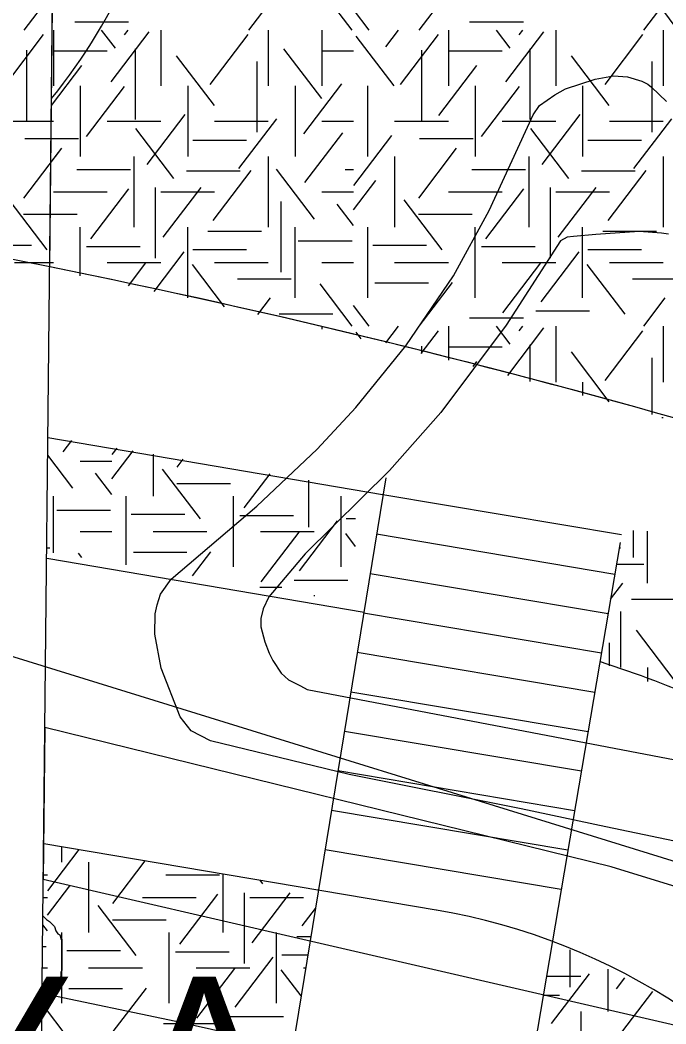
# Model space of a CAD drawing. Extents: x 419677 to 421689, y 4450851 to 4452923.
# Drawn here: x 420168.26 to 420184.42, y 4451828.15 to 4451853.27 of the extents above; entities that cross this region are included whole.
import ezdxf

# ---------------------------------------------------------------- set-up
doc = ezdxf.new("R2010")
doc.units = 0
for name, color, linetype in [('AA_HH', 7, 'Continuous'), ('Level 1', 7, 'Continuous'), ('Level 15', 7, 'Continuous'), ('Level 3', 7, 'Continuous'), ('Level 41', 7, 'Continuous'), ('Level 62', 7, 'Continuous')]:
    doc.layers.add(name, color=color, linetype=linetype)

# ---------------------------------------------------------------- blocks, each defined once
blk = doc.blocks.new('YA')
at = {"layer": 'Level 41'}
blk.add_text('Y.A.', height=4, dxfattribs=at).set_placement((-5.166, -2))

msp = doc.modelspace()

# ---------------------------------------------------------------- linework, layer by layer
at = {"layer": 'AA_HH'}
msp.add_lwpolyline([(420173.096, 4452234.536), (420705.284, 4452228.915), (420698.004, 4451534.891), (420165.768, 4451540.511)], close=True, dxfattribs=at)
for points in [[(420182.916, 4451833.084), (420180.797, 4451833.53), (420176.492, 4451834.395), (420173.026, 4451835.237), (420172.539, 4451835.484), (420172.268, 4451835.833), (420171.791, 4451837.056), (420171.63, 4451837.908), (420171.642, 4451838.41), (420171.694, 4451838.638), (420171.776, 4451838.907), (420172.045, 4451839.28), (420174.186, 4451841.106), (420175.695, 4451842.533), (420176.664, 4451843.58), (420177.915, 4451845.117), (420179.106, 4451846.872), (420180.001, 4451848.509), (420181.097, 4451850.898), (420181.257, 4451851.135), (420181.644, 4451851.404), (420181.903, 4451851.552), (420182.645, 4451851.797), (420183.108, 4451851.875), (420183.454, 4451851.855), (420183.819, 4451851.741), (420183.966, 4451851.668), (420184.057, 4451851.594), (420184.436, 4451851.239)], [(420184.486, 4451847.913), (420184.305, 4451847.944), (420183.748, 4451847.978), (420182.667, 4451847.908), (420182.107, 4451847.858), (420181.947, 4451847.836), (420181.783, 4451847.745), (420180.423, 4451845.636), (420178.792, 4451843.453), (420177.502, 4451842.003), (420175.392, 4451839.912), (420174.483, 4451838.835), (420174.344, 4451838.54), (420174.282, 4451838.294), (420174.287, 4451838.092), (420174.384, 4451837.717), (420174.493, 4451837.431), (420174.584, 4451837.248), (420174.796, 4451836.929), (420174.981, 4451836.766), (420175.274, 4451836.612), (420175.444, 4451836.52), (420185.956, 4451834.508)], [(420206.78, 4451825.722), (420206.574, 4451825.537), (420205.134, 4451823.826), (420204.401, 4451822.891), (420204.068, 4451822.502), (420203.887, 4451822.489), (420203.37, 4451822.587), (420203.075, 4451822.737), (420202.73, 4451823.169), (420202.243, 4451824.167), (420201.233, 4451826.783), (420200.698, 4451827.522), (420199.961, 4451828.208), (420199.026, 4451828.961), (420198.441, 4451829.402), (420197.478, 4451829.936), (420191.063, 4451831.38), (420182.916, 4451833.084)], [(420168.813, 4451828.923), (420172.158, 4451828.222), (420187.931, 4451824.685)]]:
    msp.add_lwpolyline(points, dxfattribs=at)
msp.add_ellipse((420157.655, 4451860.503), major_axis=(14.648, -0.219), ratio=0.998661, start_param=5.618509, end_param=5.886491, dxfattribs=at)
at = {"layer": 'Level 1'}
msp.add_line((420168.962, 4451847.103), (420161.238, 4451848.656), dxfattribs=at)
msp.add_line((420168.962, 4451847.103), (420161.238, 4451848.656), dxfattribs=at)
msp.add_line((420168.962, 4451847.103), (420161.238, 4451848.656), dxfattribs=at)
for points in [[(420169.005, 4451847.094), (420169.168, 4451862.551)], [(420168.883, 4451835.57), (420168.843, 4451831.774)], [(420168.843, 4451831.774), (420175.338, 4451830.275), (420191.16, 4451826.622), (420197.52, 4451823.158), (420201.981, 4451819.057), (420207.555, 4451825.12), (420200.655, 4451826.656), (420183.053, 4451832.084), (420168.883, 4451835.57)]]:
    msp.add_lwpolyline(points, dxfattribs=at)
for centre, radius, start, end in [((420223.054, 4451881.894), 48, 186.7147, 236.3847), ((420223.054, 4451881.894), 48, 186.7147, 236.3847), ((420223.054, 4451881.894), 48, 186.7147, 236.3847), ((420223.054, 4451881.894), 48, 186.7147, 236.3847), ((420132.199, 4451879.089), 40.5, 314.789, 344.9279), ((420132.199, 4451879.089), 40.5, 314.789, 344.9279), ((420132.199, 4451879.089), 40.5, 314.789, 344.9279), ((420128.168, 4451644.162), 207, 73.85959, 78.63401), ((420128.168, 4451644.162), 207, 73.85959, 78.63401), ((420128.168, 4451644.162), 207, 73.85959, 78.63401), ((420128.168, 4451644.162), 207, 73.85959, 78.62196)]:
    msp.add_arc(centre, radius, start, end, dxfattribs=at)
at = {"layer": 'Level 15'}
msp.add_lwpolyline([(420240.251, 4451968.677), (420239.949, 4451966.602), (420239.949, 4451966.602), (420231.732, 4451917.739), (420240.801, 4451915.152), (420236.082, 4451892.337), (420229.855, 4451894.289), (420220.346, 4451839.788), (420214.729, 4451827.789), (420207.555, 4451825.12), (420146.986, 4451843.868), (420162.882, 4451888.718), (420178.991, 4451939.954), (420183.444, 4451958.583), (420204.023, 4451977.132), (420216.413, 4451977.263), (420240.251, 4451968.677)], dxfattribs=at)
at = {"layer": 'Level 3'}
for points in [[(420168.834, 4451830.857), (420168.842, 4451830.845), (420168.92, 4451830.767), (420168.998, 4451830.715), (420169.049, 4451830.663), (420169.075, 4451830.637), (420169.127, 4451830.585), (420169.153, 4451830.481), (420169.205, 4451830.403), (420169.257, 4451830.377), (420169.283, 4451830.299), (420169.283, 4451830.273), (420169.309, 4451830.273), (420169.309, 4451830.247), (420169.309, 4451830.221), (420169.309, 4451830.169), (420169.309, 4451830.066), (420169.309, 4451830.014), (420169.309, 4451829.936), (420169.309, 4451829.858), (420169.309, 4451829.78), (420169.309, 4451829.702), (420169.309, 4451829.624), (420169.309, 4451829.572), (420169.309, 4451829.494), (420169.283, 4451829.442), (420169.283, 4451829.338), (420169.257, 4451829.312), (420169.257, 4451829.235), (420169.231, 4451829.209), (420169.231, 4451829.183), (420169.179, 4451829.131), (420169.127, 4451829.053), (420169.101, 4451829.053), (420169.101, 4451829.027), (420169.075, 4451829.001), (420169.049, 4451828.975), (420169.049, 4451828.949), (420169.024, 4451828.949), (420168.998, 4451828.949)], [(420168.998, 4451828.949), (420168.946, 4451828.897), (420168.811, 4451828.717)]]:
    msp.add_lwpolyline(points, dxfattribs=at)
at = {"layer": 'Level 41'}
for p, q in [((420168.368, 4451853.021), (420169.197, 4451854.112)), ((420176.571, 4451853.021), (420175.769, 4451854.077)), ((420178.247, 4451853.021), (420179.076, 4451854.112)), ((420173.988, 4451853.021), (420174.525, 4451853.727)), ((420176.994, 4451853.021), (420176.6, 4451853.539)), ((420183.867, 4451853.021), (420184.24, 4451853.511)), ((420169.63, 4451853.227), (420170.973, 4451853.227)), ((420179.509, 4451853.227), (420180.852, 4451853.227)), ((420167.902, 4451851.658), (420168.851, 4451852.908)), ((420169.097, 4451853.021), (420169.097, 4451851.623)), ((420169.097, 4451853.021), (420169.097, 4451851.623)), ((420169.097, 4451853.021), (420169.097, 4451851.623)), ((420170.646, 4451852.569), (420170.302, 4451853.021)), ((420170.539, 4451851.727), (420171.489, 4451852.977)), ((420170.872, 4451852.901), (420170.963, 4451853.021)), ((420171.783, 4451853.021), (420171.783, 4451851.623)), ((420173.016, 4451851.658), (420173.965, 4451852.908)), ((420174.469, 4451853.021), (420174.469, 4451851.623)), ((420175.812, 4451853.021), (420175.812, 4451851.623)), ((420175.812, 4451853.021), (420175.812, 4451851.623)), ((420177.621, 4451851.623), (420176.672, 4451852.873)), ((420177.41, 4451852.604), (420177.727, 4451853.021)), ((420177.781, 4451851.658), (420178.73, 4451852.908)), ((420178.976, 4451853.021), (420178.976, 4451851.623)), ((420180.525, 4451852.569), (420180.181, 4451853.021)), ((420180.418, 4451851.727), (420181.368, 4451852.977)), ((420180.751, 4451852.901), (420180.842, 4451853.021)), ((420181.662, 4451853.021), (420181.662, 4451851.623)), ((420182.895, 4451851.658), (420183.844, 4451852.908)), ((420184.348, 4451853.021), (420184.348, 4451851.623)), ((420168.422, 4451852.519), (420168.422, 4451850.752)), ((420169.097, 4451852.507), (420170.44, 4451852.507)), ((420171.139, 4451852.554), (420171.139, 4451850.787)), ((420173.123, 4451851.132), (420172.174, 4451852.381)), ((420175.813, 4451851.307), (420174.864, 4451852.556)), ((420175.812, 4451852.507), (420176.6, 4451852.507)), ((420178.301, 4451852.519), (420178.301, 4451850.752)), ((420178.976, 4451852.507), (420180.319, 4451852.507)), ((420181.018, 4451852.554), (420181.018, 4451850.787)), ((420183.002, 4451851.132), (420182.053, 4451852.381)), ((420169.048, 4451851.131), (420169.811, 4451852.136)), ((420174.187, 4451852.233), (420174.187, 4451850.466)), ((420178.741, 4451850.886), (420179.69, 4451852.136)), ((420184.066, 4451852.233), (420184.066, 4451850.466)), ((420169.769, 4451851.623), (420169.769, 4451849.856)), ((420172.455, 4451851.623), (420172.455, 4451849.856)), ((420175.141, 4451851.623), (420175.141, 4451849.856)), ((420175.141, 4451851.623), (420175.141, 4451849.856)), ((420175.361, 4451850.43), (420176.31, 4451851.68)), ((420176.962, 4451849.856), (420176.962, 4451851.623)), ((420179.648, 4451851.623), (420179.648, 4451849.856)), ((420182.334, 4451851.623), (420182.334, 4451849.856)), ((420169.928, 4451850.361), (420170.877, 4451851.611)), ((420179.807, 4451850.361), (420180.756, 4451851.611)), ((420171.445, 4451849.66), (420172.396, 4451850.909)), ((420181.324, 4451849.66), (420182.275, 4451850.909)), ((420167.754, 4451850.739), (420169.097, 4451850.739)), ((420169.044, 4451850.739), (420169.097, 4451850.739)), ((420169.044, 4451850.739), (420169.097, 4451850.739)), ((420170.44, 4451850.739), (420171.783, 4451850.739)), ((420173.126, 4451850.739), (420174.469, 4451850.739)), ((420173.736, 4451849.555), (420174.685, 4451850.805)), ((420175.812, 4451850.739), (420176.6, 4451850.739)), ((420177.633, 4451850.739), (420178.976, 4451850.739)), ((420180.319, 4451850.739), (420181.662, 4451850.739)), ((420183.005, 4451850.739), (420184.348, 4451850.739)), ((420183.615, 4451849.555), (420184.564, 4451850.805)), ((420172.111, 4451849.31), (420171.161, 4451850.559)), ((420175.387, 4451849.204), (420176.337, 4451850.453)), ((420176.61, 4451849.135), (420177.559, 4451850.384)), ((420181.99, 4451849.31), (420181.04, 4451850.559)), ((420168.378, 4451850.305), (420169.721, 4451850.305)), ((420169.039, 4451850.305), (420169.721, 4451850.305)), ((420172.586, 4451850.269), (420173.929, 4451850.269)), ((420178.257, 4451850.305), (420179.6, 4451850.305)), ((420182.465, 4451850.269), (420183.808, 4451850.269)), ((420168.356, 4451848.818), (420169.305, 4451850.068)), ((420169.033, 4451849.71), (420169.305, 4451850.068)), ((420171.112, 4451849.856), (420171.112, 4451848.089)), ((420174.469, 4451849.856), (420174.469, 4451848.089)), ((420177.633, 4451849.856), (420177.633, 4451848.089)), ((420178.235, 4451848.818), (420179.184, 4451850.068)), ((420180.991, 4451849.856), (420180.991, 4451848.089)), ((420184.348, 4451849.856), (420184.348, 4451848.089)), ((420169.684, 4451849.532), (420171.027, 4451849.532)), ((420172.426, 4451849.499), (420173.769, 4451849.499)), ((420173.096, 4451848.258), (420174.046, 4451849.508)), ((420175.626, 4451848.292), (420174.677, 4451849.541)), ((420176.396, 4451849.532), (420176.6, 4451849.532)), ((420179.563, 4451849.532), (420180.906, 4451849.532)), ((420182.305, 4451849.499), (420183.648, 4451849.499)), ((420182.975, 4451848.258), (420183.925, 4451849.508)), ((420176.6, 4451848.526), (420177.159, 4451849.262)), ((420169.097, 4451848.972), (420170.44, 4451848.972)), ((420170.033, 4451847.802), (420170.983, 4451849.052)), ((420171.644, 4451849.084), (420171.644, 4451847.316)), ((420171.783, 4451848.972), (420173.126, 4451848.972)), ((420171.844, 4451847.838), (420172.793, 4451849.087)), ((420175.812, 4451848.972), (420176.6, 4451848.972)), ((420178.976, 4451848.972), (420180.319, 4451848.972)), ((420179.912, 4451847.802), (420180.862, 4451849.052)), ((420181.523, 4451849.084), (420181.523, 4451847.316)), ((420181.662, 4451848.972), (420183.005, 4451848.972)), ((420181.723, 4451847.838), (420182.672, 4451849.087)), ((420168.941, 4451847.521), (420167.992, 4451848.771)), ((420174.787, 4451848.734), (420174.787, 4451846.966)), ((420176.6, 4451848.132), (420176.194, 4451848.666)), ((420178.82, 4451847.521), (420177.871, 4451848.771)), ((420168.351, 4451848.412), (420169.694, 4451848.412)), ((420169.019, 4451848.412), (420169.694, 4451848.412)), ((420178.23, 4451848.412), (420179.573, 4451848.412)), ((420169.769, 4451846.871), (420169.769, 4451848.089)), ((420172.455, 4451846.321), (420172.455, 4451848.089)), ((420172.96, 4451847.991), (420174.303, 4451847.991)), ((420175.141, 4451846.321), (420175.141, 4451848.089)), ((420176.962, 4451846.321), (420176.962, 4451848.089)), ((420179.648, 4451846.321), (420179.648, 4451848.089)), ((420182.334, 4451846.321), (420182.334, 4451848.089)), ((420182.839, 4451847.991), (420184.182, 4451847.991)), ((420167.206, 4451847.64), (420168.549, 4451847.64)), ((420169.923, 4451847.606), (420171.266, 4451847.606)), ((420175.223, 4451847.746), (420176.566, 4451847.746)), ((420177.085, 4451847.64), (420178.428, 4451847.64)), ((420179.802, 4451847.606), (420181.145, 4451847.606)), ((420171.615, 4451846.483), (420172.368, 4451847.474)), ((420172.586, 4451847.535), (420173.929, 4451847.535)), ((420181.298, 4451846.224), (420182.247, 4451847.474)), ((420182.465, 4451847.535), (420183.808, 4451847.535)), ((420168.119, 4451847.205), (420169.097, 4451847.205)), ((420169.006, 4451847.205), (420169.097, 4451847.205)), ((420169.006, 4451847.205), (420169.097, 4451847.205)), ((420170.44, 4451847.205), (420171.783, 4451847.205)), ((420170.972, 4451846.62), (420171.408, 4451847.194)), ((420173.38, 4451846.095), (420172.572, 4451847.159)), ((420173.126, 4451847.205), (420174.469, 4451847.205)), ((420175.812, 4451847.205), (420176.6, 4451847.205)), ((420177.633, 4451847.205), (420178.976, 4451847.205)), ((420180.319, 4451847.205), (420181.662, 4451847.205)), ((420180.338, 4451845.945), (420181.287, 4451847.194)), ((420183.401, 4451845.91), (420182.451, 4451847.159)), ((420183.005, 4451847.205), (420184.348, 4451847.205)), ((420173.705, 4451846.798), (420175.048, 4451846.798)), ((420176.571, 4451845.612), (420175.769, 4451846.668)), ((420177.139, 4451846.694), (420178.481, 4451846.694)), ((420178.247, 4451845.612), (420179.076, 4451846.703)), ((420183.584, 4451846.798), (420184.927, 4451846.798)), ((420174.212, 4451845.907), (420174.525, 4451846.318)), ((420176.994, 4451845.612), (420176.6, 4451846.13)), ((420183.867, 4451845.612), (420184.404, 4451846.318)), ((420174.744, 4451845.924), (420176.087, 4451845.924)), ((420181.161, 4451845.993), (420182.504, 4451845.993)), ((420175.812, 4451845.612), (420175.812, 4451845.535)), ((420175.812, 4451845.612), (420175.812, 4451845.535)), ((420177.41, 4451845.195), (420177.727, 4451845.612)), ((420178.976, 4451845.612), (420178.976, 4451844.759)), ((420179.509, 4451845.818), (420180.852, 4451845.818)), ((420180.525, 4451845.16), (420180.181, 4451845.612)), ((420180.751, 4451845.492), (420180.842, 4451845.612)), ((420181.662, 4451845.612), (420181.662, 4451844.214)), ((420184.348, 4451845.612), (420184.348, 4451844.214)), ((420176.797, 4451845.299), (420176.672, 4451845.464)), ((420178.298, 4451844.93), (420178.73, 4451845.499)), ((420180.462, 4451844.376), (420181.368, 4451845.568)), ((420182.895, 4451844.249), (420183.844, 4451845.499)), ((420178.301, 4451845.11), (420178.301, 4451844.929)), ((420178.976, 4451845.098), (420180.319, 4451845.098)), ((420181.018, 4451845.145), (420181.018, 4451844.23)), ((420183.002, 4451843.723), (420182.053, 4451844.972)), ((420179.594, 4451844.601), (420179.69, 4451844.727)), ((420184.066, 4451844.824), (420184.066, 4451843.399)), ((420182.334, 4451844.214), (420182.334, 4451843.878)), ((420184.314, 4451843.33), (420184.348, 4451843.33)), ((420169.344, 4451842.47), (420169.559, 4451842.753)), ((420169.583, 4451841.558), (420168.955, 4451842.384)), ((420170.557, 4451841.792), (420171.091, 4451842.495)), ((420170.567, 4451842.401), (420170.69, 4451842.562)), ((420171.59, 4451842.41), (420171.59, 4451841.355)), ((420169.769, 4451842.238), (420170.557, 4451842.238)), ((420172.192, 4451842.084), (420172.343, 4451842.283)), ((420170.557, 4451841.398), (420170.151, 4451841.932)), ((420172.777, 4451840.787), (420171.828, 4451842.037)), ((420173.869, 4451841.068), (420174.515, 4451841.918)), ((420172.187, 4451841.678), (420173.53, 4451841.678)), ((420175.48, 4451841.755), (420175.48, 4451840.582)), ((420169.098, 4451839.944), (420169.098, 4451841.355)), ((420170.919, 4451839.641), (420170.919, 4451841.355)), ((420173.605, 4451839.587), (420173.605, 4451841.355)), ((420176.291, 4451839.587), (420176.291, 4451841.355)), ((420169.18, 4451841.012), (420170.523, 4451841.012)), ((420171.042, 4451840.906), (420172.385, 4451840.906)), ((420173.759, 4451840.872), (420175.102, 4451840.872)), ((420175.255, 4451839.49), (420176.204, 4451840.74)), ((420176.422, 4451840.801), (420176.654, 4451840.801)), ((420169.769, 4451840.471), (420170.557, 4451840.471)), ((420171.59, 4451840.471), (420172.933, 4451840.471)), ((420174.276, 4451840.471), (420175.619, 4451840.471)), ((420174.295, 4451839.211), (420175.244, 4451840.46)), ((420176.654, 4451840.102), (420176.408, 4451840.425)), ((420183.602, 4451840.502), (420183.602, 4451839.826)), ((420183.956, 4451839.181), (420183.956, 4451840.48)), ((420168.931, 4451840.064), (420169.005, 4451840.064)), ((420183.255, 4451840.065), (420183.284, 4451840.065)), ((420169.808, 4451839.826), (420169.726, 4451839.934)), ((420171.096, 4451839.96), (420172.438, 4451839.96)), ((420172.574, 4451839.365), (420173.033, 4451839.969)), ((420183.185, 4451839.658), (420183.863, 4451839.658)), ((420174.26, 4451839.084), (420174.809, 4451839.084)), ((420175.118, 4451839.259), (420176.461, 4451839.259)), ((420183.035, 4451838.778), (420183.34, 4451839.178)), ((420175.619, 4451838.878), (420175.619, 4451838.857)), ((420183.559, 4451838.784), (420184.902, 4451838.784)), ((420183.284, 4451838.472), (420183.284, 4451837.074)), ((420184.628, 4451836.758), (420183.679, 4451838.007)), ((420183.002, 4451837.684), (420183.002, 4451837.116)), ((420183.956, 4451837.074), (420183.956, 4451836.718)), ((420183.956, 4451837.074), (420183.956, 4451836.718)), ((420169.307, 4451832.202), (420169.307, 4451832.586)), ((420168.955, 4451831.481), (420169.739, 4451832.513)), ((420169.978, 4451832.202), (420169.978, 4451830.435)), ((420170.58, 4451831.164), (420171.392, 4451832.234)), ((420168.844, 4451831.878), (420168.945, 4451831.878)), ((420171.908, 4451831.878), (420173.251, 4451831.878)), ((420173.336, 4451831.905), (420173.336, 4451830.435)), ((420168.945, 4451830.872), (420169.504, 4451831.608)), ((420174.335, 4451831.656), (420174.265, 4451831.748)), ((420168.839, 4451831.318), (420168.945, 4451831.318)), ((420171.321, 4451831.318), (420172.664, 4451831.318)), ((420172.257, 4451830.148), (420173.207, 4451831.398)), ((420173.868, 4451831.43), (420173.868, 4451829.662)), ((420174.007, 4451831.318), (420175.35, 4451831.318)), ((420174.068, 4451830.184), (420175.017, 4451831.433)), ((420171.165, 4451829.867), (420170.216, 4451831.117)), ((420175.32, 4451830.604), (420175.651, 4451831.039)), ((420168.945, 4451830.478), (420168.831, 4451830.628)), ((420170.575, 4451830.758), (420171.918, 4451830.758)), ((420169.307, 4451828.667), (420169.307, 4451830.435)), ((420171.993, 4451828.667), (420171.993, 4451830.435)), ((420174.679, 4451828.667), (420174.679, 4451830.435)), ((420175.184, 4451830.337), (420175.536, 4451830.337)), ((420168.826, 4451830.092), (420168.911, 4451830.092)), ((420169.43, 4451829.986), (420170.773, 4451829.986)), ((420172.147, 4451829.952), (420173.49, 4451829.952)), ((420173.643, 4451828.57), (420174.592, 4451829.82)), ((420174.81, 4451829.881), (420175.462, 4451829.881)), ((420182.011, 4451830.002), (420182.011, 4451829.069)), ((420168.82, 4451829.551), (420168.945, 4451829.551)), ((420169.978, 4451829.551), (420171.321, 4451829.551)), ((420172.664, 4451829.551), (420174.007, 4451829.551)), ((420172.683, 4451828.291), (420173.632, 4451829.54)), ((420175.294, 4451828.851), (420174.796, 4451829.505)), ((420175.35, 4451829.551), (420175.408, 4451829.551)), ((420182.965, 4451829.523), (420182.965, 4451828.459)), ((420182.965, 4451829.523), (420182.965, 4451828.459)), ((420181.429, 4451829.342), (420182.293, 4451829.342)), ((420181.56, 4451828.158), (420182.509, 4451829.408)), ((420183.185, 4451829.033), (420183.394, 4451829.308)), ((420169.484, 4451829.04), (420170.826, 4451829.04)), ((420170.592, 4451827.958), (420171.421, 4451829.049)), ((420181.349, 4451828.872), (420181.753, 4451828.872)), ((420183.211, 4451827.807), (420184.088, 4451828.96)), ((420169.339, 4451827.958), (420168.945, 4451828.476)), ((420173.506, 4451828.339), (420174.849, 4451828.339)), ((420182.293, 4451828.459), (420182.293, 4451826.692)), ((420171.854, 4451828.164), (420173.197, 4451828.164))]:
    msp.add_line(p, q, dxfattribs=at)
at = {"layer": 'Level 62'}
for p, q in [((420168.96, 4451842.828), (420177.328, 4451841.399)), ((420177.409, 4451841.82), (420174.136, 4451821.748)), ((420177.34, 4451841.4), (420183.311, 4451840.396)), ((420177.34, 4451841.4), (420183.311, 4451840.396)), ((420177.34, 4451841.4), (420183.311, 4451840.396)), ((420177.179, 4451840.413), (420183.143, 4451839.41)), ((420177.179, 4451840.413), (420183.143, 4451839.41)), ((420177.179, 4451840.413), (420183.143, 4451839.41)), ((420183.278, 4451840.202), (420180.07, 4451821.362)), ((420168.928, 4451839.81), (420176.872, 4451838.453)), ((420177.018, 4451839.426), (420182.975, 4451838.424)), ((420177.018, 4451839.426), (420182.975, 4451838.424)), ((420177.018, 4451839.426), (420182.975, 4451838.424)), ((420176.857, 4451838.439), (420182.807, 4451837.438)), ((420176.857, 4451838.439), (420182.807, 4451837.438)), ((420176.857, 4451838.439), (420182.807, 4451837.438)), ((420176.696, 4451837.452), (420182.64, 4451836.452)), ((420176.696, 4451837.452), (420182.64, 4451836.452)), ((420176.696, 4451837.452), (420182.64, 4451836.452)), ((420176.536, 4451836.465), (420182.472, 4451835.467)), ((420176.536, 4451836.465), (420182.472, 4451835.467)), ((420176.536, 4451836.465), (420182.472, 4451835.467)), ((420176.375, 4451835.478), (420182.304, 4451834.481)), ((420176.375, 4451835.478), (420182.304, 4451834.481)), ((420176.375, 4451835.478), (420182.304, 4451834.481)), ((420176.214, 4451834.491), (420182.136, 4451833.495)), ((420176.214, 4451834.491), (420182.136, 4451833.495)), ((420176.214, 4451834.491), (420182.136, 4451833.495)), ((420176.053, 4451833.504), (420181.968, 4451832.509)), ((420176.053, 4451833.504), (420181.968, 4451832.509)), ((420176.053, 4451833.504), (420181.968, 4451832.509)), ((420168.853, 4451832.663), (420178.675, 4451831.002)), ((420175.892, 4451832.517), (420181.8, 4451831.523)), ((420175.892, 4451832.517), (420181.8, 4451831.523)), ((420175.892, 4451832.517), (420181.8, 4451831.523))]:
    msp.add_line(p, q, dxfattribs=at)
for centre, radius, start, end in [((420223.054, 4451881.894), 40, 164.9279, 238.1591), ((420174.912, 4451812.529), 25.905, 59.5411, 72.3226), ((420175.981, 4451815.23), 16, 345.0944, 80.3049)]:
    msp.add_arc(centre, radius, start, end, dxfattribs=at)

# ---------------------------------------------------------------- block references
at = {"layer": 'Level 41'}
msp.add_blockref('YA', (420171.188, 4451827.336), dxfattribs=at)
msp.add_blockref('YA', (420171.188, 4451827.336), dxfattribs=at)

doc.saveas('drawing.dxf')
